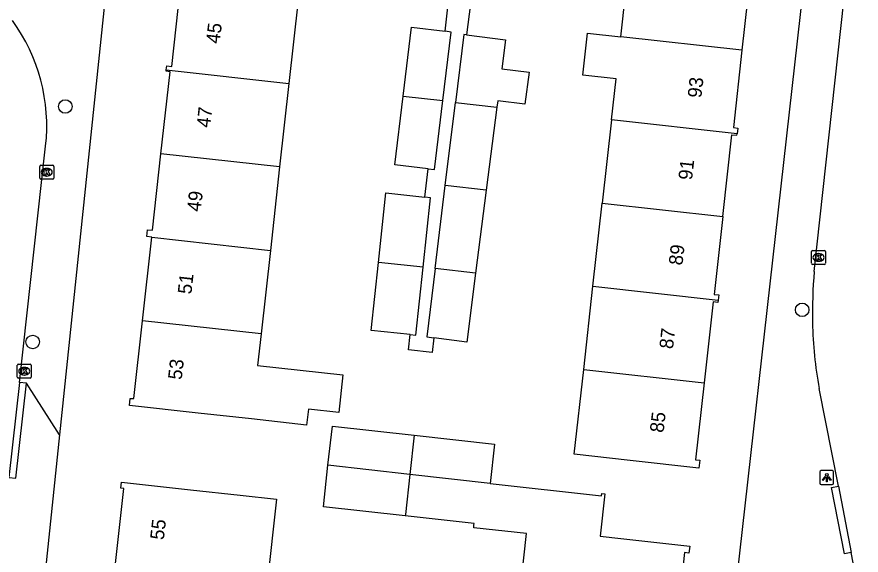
# Model space of a CAD drawing. Extents: x 162026 to 163499, y 387297 to 388169.
# Drawn here: x 162462.5 to 162523.5, y 388023 to 388061.9 of the extents above; entities that cross this region are included whole.
import ezdxf

# ---------------------------------------------------------------- set-up
doc = ezdxf.new("R2010")
doc.units = 0
for name, color, linetype in [('IMGEO_Boom', 7, 'Continuous'), ('IMGEO_Kolk', 7, 'Continuous'), ('IMGEO_Lichtpunt', 7, 'Continuous'), ('IMGEO_Pand', 7, 'Continuous'), ('IMGEO_Pand_nummerreeks', 7, 'Continuous'), ('IMGEO_Rijbaan_lokaal_open', 7, 'Continuous'), ('IMGEO_Voetpad_open', 7, 'Continuous')]:
    doc.layers.add(name, color=color, linetype=linetype)

msp = doc.modelspace()

# ---------------------------------------------------------------- linework, layer by layer
at = {"layer": 'IMGEO_Boom'}
for centre in [(162466.033, 388055.391), (162519.288, 388040.692), (162463.677, 388038.374)]:
    msp.add_circle(centre, 0.489, dxfattribs=at)
at = {"layer": 'IMGEO_Kolk'}
for p, q in [((162464.195, 388050.216), (162464.195, 388051.068)), ((162464.27, 388051.142), (162465.122, 388051.142)), ((162465.196, 388051.068), (162465.196, 388050.216)), ((162464.683, 388050.922), (162464.708, 388050.922)), ((162465.122, 388050.142), (162464.27, 388050.142)), ((162464.706, 388050.362), (162464.681, 388050.362)), ((162519.97, 388044.056), (162519.97, 388044.908)), ((162520.045, 388044.982), (162520.897, 388044.982)), ((162520.971, 388044.908), (162520.971, 388044.056)), ((162520.458, 388044.762), (162520.483, 388044.762)), ((162520.897, 388043.982), (162520.045, 388043.982)), ((162520.481, 388044.202), (162520.456, 388044.202)), ((162462.568, 388035.831), (162462.568, 388036.683)), ((162462.643, 388036.757), (162463.495, 388036.757)), ((162463.056, 388036.537), (162463.081, 388036.537)), ((162463.569, 388036.683), (162463.569, 388035.831)), ((162463.495, 388035.757), (162462.643, 388035.757)), ((162463.079, 388035.977), (162463.054, 388035.977))]:
    msp.add_line(p, q, dxfattribs=at)
for points in [[(162464.195, 388050.216), (162464.195, 388051.068)], [(162464.27, 388051.142), (162465.122, 388051.142)], [(162465.196, 388051.068), (162465.196, 388050.216)], [(162464.516, 388050.842), (162464.639, 388050.842), (162464.639, 388050.691), (162464.769, 388050.842), (162464.933, 388050.842), (162464.787, 388050.691), (162464.94, 388050.442), (162464.788, 388050.442), (162464.703, 388050.606), (162464.639, 388050.539), (162464.639, 388050.442), (162464.516, 388050.442), (162464.516, 388050.842)], [(162465.122, 388050.142), (162464.27, 388050.142)], [(162519.97, 388044.056), (162519.97, 388044.908)], [(162520.045, 388044.982), (162520.897, 388044.982)], [(162520.971, 388044.908), (162520.971, 388044.056)], [(162520.291, 388044.682), (162520.414, 388044.682), (162520.414, 388044.531), (162520.544, 388044.682), (162520.708, 388044.682), (162520.562, 388044.531), (162520.715, 388044.282), (162520.563, 388044.282), (162520.478, 388044.446), (162520.414, 388044.379), (162520.414, 388044.282), (162520.291, 388044.282), (162520.291, 388044.682)], [(162520.897, 388043.982), (162520.045, 388043.982)], [(162462.568, 388035.831), (162462.568, 388036.683)], [(162462.643, 388036.757), (162463.495, 388036.757)], [(162462.889, 388036.457), (162463.012, 388036.457), (162463.012, 388036.306), (162463.142, 388036.457), (162463.306, 388036.457), (162463.16, 388036.306), (162463.313, 388036.057), (162463.161, 388036.057), (162463.076, 388036.221), (162463.012, 388036.154), (162463.012, 388036.057), (162462.889, 388036.057), (162462.889, 388036.457)], [(162463.569, 388036.683), (162463.569, 388035.831)], [(162463.495, 388035.757), (162462.643, 388035.757)]]:
    msp.add_lwpolyline(points, dxfattribs=at)
for centre, start, end in [((162464.272, 388051.066), 91.55205, 178.44795), ((162464.272, 388051.066), 91.55205, 178.44795), ((162465.12, 388051.066), 1.55205, 88.44795), ((162465.12, 388051.066), 1.55205, 88.44795), ((162464.272, 388050.218), 181.55205, 268.44795), ((162464.272, 388050.218), 181.55205, 268.44795), ((162465.12, 388050.218), 271.55205, 358.44795), ((162465.12, 388050.218), 271.55205, 358.44795), ((162520.047, 388044.906), 91.55205, 178.44795), ((162520.047, 388044.906), 91.55205, 178.44795), ((162520.895, 388044.906), 1.55205, 88.44795), ((162520.895, 388044.906), 1.55205, 88.44795), ((162520.047, 388044.058), 181.55205, 268.44795), ((162520.047, 388044.058), 181.55205, 268.44795), ((162520.895, 388044.058), 271.55205, 358.44795), ((162520.895, 388044.058), 271.55205, 358.44795), ((162462.645, 388036.681), 91.55205, 178.44795), ((162462.645, 388036.681), 91.55205, 178.44795), ((162463.493, 388036.681), 1.55205, 88.44795), ((162463.493, 388036.681), 1.55205, 88.44795), ((162462.645, 388035.833), 181.55205, 268.44795), ((162462.645, 388035.833), 181.55205, 268.44795), ((162463.493, 388035.833), 271.55205, 358.44795), ((162463.493, 388035.833), 271.55205, 358.44795)]:
    msp.add_arc(centre, 0.0765, start, end, dxfattribs=at)
for centre, major_axis, ratio, start_param, end_param in [((162464.682, 388050.642), (-0.387, 0.002), 0.722429, 4.712389, 7.853982), ((162464.707, 388050.642), (-0.39, 0.002), 0.717154, 1.570796, 4.712389), ((162520.457, 388044.482), (-0.387, 0.002), 0.722429, 4.712389, 7.853982), ((162520.482, 388044.482), (-0.39, 0.002), 0.717154, 1.570796, 4.712389), ((162463.055, 388036.257), (-0.387, 0.002), 0.722429, 4.712389, 7.853982), ((162463.08, 388036.257), (-0.39, 0.002), 0.717154, 1.570796, 4.712389)]:
    msp.add_ellipse(centre, major_axis=major_axis, ratio=ratio, start_param=start_param, end_param=end_param, dxfattribs=at)
at = {"layer": 'IMGEO_Lichtpunt'}
for p, q in [((162521.468, 388029.068), (162520.66, 388029.068)), ((162521.468, 388029.068), (162520.66, 388029.068)), ((162520.566, 388028.973), (162520.566, 388028.166)), ((162520.566, 388028.973), (162520.566, 388028.166)), ((162521.562, 388028.166), (162521.562, 388028.973)), ((162521.562, 388028.166), (162521.562, 388028.973)), ((162520.66, 388028.072), (162521.468, 388028.072)), ((162520.66, 388028.072), (162521.468, 388028.072))]:
    msp.add_line(p, q, dxfattribs=at)
for points in [[(162520.94, 388028.637), (162520.979, 388028.609), (162520.791, 388028.347), (162520.753, 388028.374), (162520.94, 388028.637)], [(162521.042, 388028.589), (162521.089, 388028.589), (162521.089, 388028.267), (162521.042, 388028.267), (162521.042, 388028.589)], [(162521.152, 388028.609), (162521.19, 388028.636), (162521.377, 388028.374), (162521.338, 388028.346), (162521.152, 388028.609)]]:
    msp.add_lwpolyline(points, dxfattribs=at)
msp.add_circle((162521.065, 388028.771), 0.0994, dxfattribs=at)
for centre, start, end in [((162520.66, 388028.973), 90, 180), ((162520.66, 388028.973), 90, 180), ((162521.468, 388028.973), 0, 90), ((162521.468, 388028.973), 0, 90), ((162520.66, 388028.166), 180, 270), ((162520.66, 388028.166), 180, 270), ((162521.468, 388028.166), 270, 0), ((162521.468, 388028.166), 270, 360)]:
    msp.add_arc(centre, 0.0946, start, end, dxfattribs=at)
at = {"layer": 'IMGEO_Pand'}
for points in [[(162506.177, 388060.437), (162506.858, 388066.568), (162511.015, 388066.106), (162515.984, 388065.554), (162515.923, 388065.01), (162515.556, 388065.051), (162514.935, 388059.462)], [(162473.335, 388058.053), (162473.366, 388058.333), (162473.729, 388058.293), (162474.369, 388064.049)], [(162482.867, 388063.105), (162482.196, 388057.068)], [(162490.45, 388056.15), (162491.056, 388061.129), (162493.491, 388060.832)], [(162493.327, 388055.831), (162493.93, 388060.779), (162493.491, 388060.832)], [(162495.03, 388060.58), (162494.827, 388060.606), (162494.228, 388055.681)], [(162495.03, 388060.58), (162497.852, 388060.217), (162497.583, 388058.122), (162499.552, 388057.869), (162499.255, 388055.556), (162497.285, 388055.809), (162497.226, 388055.347)], [(162505.509, 388054.426), (162505.84, 388057.401), (162503.434, 388057.669), (162503.772, 388060.705), (162506.177, 388060.437)], [(162514.935, 388059.462), (162506.177, 388060.437)], [(162514.935, 388059.462), (162514.315, 388053.875), (162514.632, 388053.839), (162514.585, 388053.415)], [(162472.946, 388051.984), (162473.605, 388057.91), (162473.322, 388057.941), (162473.335, 388058.053)], [(162473.335, 388058.053), (162482.196, 388057.068)], [(162482.196, 388057.068), (162481.525, 388051.03)], [(162492.251, 388050.894), (162489.846, 388051.186), (162490.45, 388056.15)], [(162490.45, 388056.15), (162493.327, 388055.831)], [(162492.251, 388050.894), (162492.719, 388050.837), (162493.327, 388055.831)], [(162493.498, 388049.676), (162494.228, 388055.681)], [(162494.228, 388055.681), (162497.226, 388055.347)], [(162497.226, 388055.347), (162496.455, 388049.347)], [(162505.509, 388054.426), (162504.841, 388048.415)], [(162514.585, 388053.415), (162505.509, 388054.426)], [(162513.558, 388047.444), (162514.215, 388053.356), (162514.574, 388053.316), (162514.585, 388053.415)], [(162472.282, 388045.947), (162471.931, 388046.006), (162471.967, 388046.483), (162472.331, 388046.445), (162472.946, 388051.984)], [(162481.525, 388051.03), (162472.946, 388051.984)], [(162481.525, 388051.03), (162480.855, 388044.993)], [(162492.768, 388043.671), (162493.498, 388049.676)], [(162496.455, 388049.347), (162493.498, 388049.676)], [(162496.455, 388049.347), (162495.683, 388043.347)], [(162488.668, 388044.126), (162489.207, 388049.145), (162492.03, 388048.842)], [(162491.887, 388043.769), (162492.427, 388048.799), (162492.03, 388048.842)], [(162504.172, 388042.402), (162504.841, 388048.415)], [(162504.841, 388048.415), (162513.558, 388047.444)], [(162513.558, 388047.444), (162512.932, 388041.808), (162513.264, 388041.771), (162513.222, 388041.395)], [(162471.615, 388039.909), (162472.282, 388045.947)], [(162472.282, 388045.947), (162480.855, 388044.993)], [(162480.855, 388044.993), (162480.184, 388038.956)], [(162490.966, 388038.908), (162488.14, 388039.212), (162488.668, 388044.126)], [(162491.887, 388043.769), (162488.668, 388044.126)], [(162490.966, 388038.908), (162491.361, 388038.866), (162491.887, 388043.769)], [(162492.768, 388043.671), (162492.168, 388038.733), (162492.676, 388038.668)], [(162495.683, 388043.347), (162495.043, 388038.363), (162492.676, 388038.668)], [(162495.683, 388043.347), (162492.768, 388043.671)], [(162503.504, 388036.391), (162504.172, 388042.402)], [(162504.172, 388042.402), (162513.222, 388041.395)], [(162513.222, 388041.395), (162513.204, 388041.234), (162512.855, 388041.273), (162512.205, 388035.423)], [(162480.184, 388038.956), (162479.93, 388036.672), (162486.092, 388035.987), (162485.792, 388033.282), (162483.605, 388033.524), (162483.476, 388032.361), (162479.5, 388032.803), (162475.635, 388033.232), (162470.665, 388033.784), (162470.722, 388034.294), (162470.993, 388034.282), (162471.615, 388039.909)], [(162480.184, 388038.956), (162471.615, 388039.909)], [(162512.205, 388035.423), (162511.587, 388029.856), (162511.896, 388029.816), (162511.823, 388029.259), (162506.854, 388029.811), (162502.823, 388030.259), (162503.504, 388036.391)], [(162503.504, 388036.391), (162512.205, 388035.423)], [(162485.02, 388029.457), (162485.335, 388032.293), (162491.259, 388031.635)], [(162491.259, 388031.635), (162490.942, 388028.795)], [(162491.259, 388031.635), (162497.051, 388030.992), (162496.735, 388028.148)], [(162490.606, 388025.794), (162484.686, 388026.452), (162485.02, 388029.457)], [(162490.942, 388028.795), (162485.02, 388029.457)], [(162490.942, 388028.795), (162490.617, 388025.89), (162490.606, 388025.794)], [(162496.735, 388028.148), (162490.942, 388028.795)], [(162469.649, 388022.126), (162470.277, 388027.776), (162470.059, 388027.8), (162470.108, 388028.244), (162475.078, 388027.692), (162478.677, 388027.292), (162481.293, 388027.001), (162480.615, 388020.899), (162477.999, 388021.192)], [(162496.735, 388028.148), (162504.795, 388027.256), (162504.814, 388027.425), (162505.023, 388027.402), (162504.681, 388024.321), (162506.192, 388024.153), (162511.161, 388023.601), (162511.106, 388023.113), (162510.796, 388023.148), (162510.174, 388017.543)], [(162499.066, 388018.779), (162498.742, 388018.815), (162499.376, 388024.518), (162495.552, 388024.943), (162495.572, 388025.123), (162495.585, 388025.241), (162490.606, 388025.794)]]:
    msp.add_lwpolyline(points, dxfattribs=at)
at = {"layer": 'IMGEO_Rijbaan_lokaal_open'}
for points in [[(162520.16, 388043.465), (162522.513, 388065.021)], [(162462.727, 388035.451), (162464.611, 388052.518)], [(162462.727, 388035.451), (162461.959, 388028.579)], [(162521.904, 388027.942), (162520.526, 388035.009)], [(162521.904, 388027.942), (162522.829, 388023.148)], [(162525.093, 388011.406), (162522.829, 388023.148)]]:
    msp.add_lwpolyline(points, dxfattribs=at)
for centre, radius, start, end in [((162451.696, 388053.978), 12.998, 353.54891, 35.97728), ((162557.912, 388040.328), 37.882, 175.24921, 180.84788), ((162548.323, 388040.288), 28.294, 181.05467, 190.75268)]:
    msp.add_arc(centre, radius, start, end, dxfattribs=at)
at = {"layer": 'IMGEO_Voetpad_open'}
for points in [[(162519.936, 388069.141), (162512.154, 388000), (162507.826, 387961.519)], [(162496.039, 388068.427), (162495.03, 388060.58)], [(162493.491, 388060.832), (162494.198, 388067.166)], [(162469.278, 388066.747), (162465.615, 388031.666)], [(162492.03, 388048.842), (162492.251, 388050.894)], [(162492.676, 388038.668), (162492.558, 388037.608), (162490.842, 388037.799), (162490.966, 388038.908)], [(162461.959, 388028.579), (162462.456, 388028.522), (162463.224, 388035.395)], [(162463.224, 388035.395), (162462.727, 388035.451)], [(162465.615, 388031.666), (162463.224, 388035.395)], [(162465.615, 388031.666), (162464.48, 388020.792), (162462.159, 388000), (162461.579, 387994.806)], [(162522.829, 388023.148), (162522.338, 388023.053), (162521.413, 388027.847), (162521.904, 388027.942)]]:
    msp.add_lwpolyline(points, dxfattribs=at)

# ---------------------------------------------------------------- texts
at = {"layer": 'IMGEO_Pand_nummerreeks'}
for s, rotation, p in [('45', 83.55033, (162477.19, 388059.902)), ('93', 83.56589, (162511.997, 388055.98)), ('47', 83.55033, (162476.504, 388053.827)), ('91', 83.56589, (162511.328, 388050.043)), ('49', 83.55033, (162475.817, 388047.752)), ('89', 83.56584, (162510.632, 388043.879)), ('51', 83.55033, (162475.143, 388041.79)), ('87', 83.56584, (162509.95, 388037.829)), ('53', 83.55033, (162474.443, 388035.602)), ('85', 83.56584, (162509.268, 388031.778)), ('55', 83.4513, (162473.149, 388024.026))]:
    msp.add_text(s, height=1, rotation=rotation, dxfattribs=at).set_placement(p)

doc.saveas('drawing.dxf')
